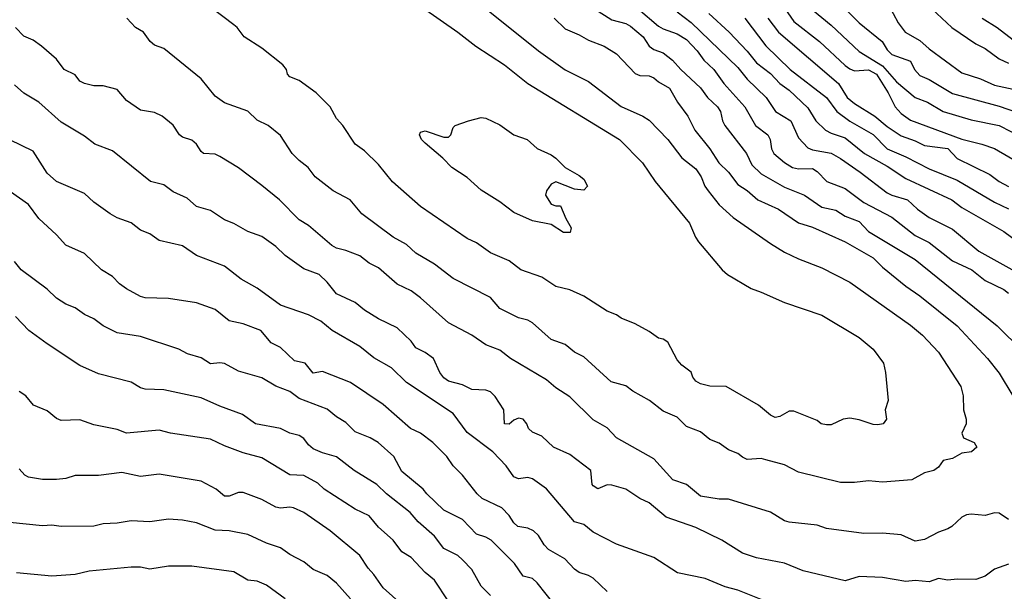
# Model space of a CAD drawing. Header units: metres. Extents: x -46681 to -43747, y -240911 to -237677.
# Tile 992 of 1056: x -44467 to -44361, y -238380 to -238319. Entities that reach past the tile are written whole.
import ezdxf

# ---------------------------------------------------------------- set-up
doc = ezdxf.new("R2010")
doc.units = ezdxf.units.M
doc.layers.add('CONTOUR_INDEX', color=1, linetype='Continuous')
doc.layers.add('CONTOUR_INTER', color=3, linetype='Continuous')

msp = doc.modelspace()

# ---------------------------------------------------------------- linework, layer by layer
at = {"layer": 'CONTOUR_INDEX'}
for points, elevation in [([(-44419.02, -238316.02), (-44410.96, -238322.52), (-44408.1, -238324.56), (-44405.6, -238325.81), (-44402.1, -238328.51), (-44399.77, -238329.52), (-44399.1, -238329.95), (-44397.08, -238332.02), (-44395.6, -238334.01), (-44394.1, -238335.19), (-44393.51, -238336.02), (-44393.13, -238337.02), (-44392.79, -238337.52), (-44391.6, -238339.03), (-44390.1, -238340.38), (-44386.1, -238343.2), (-44384.6, -238344.11), (-44383.1, -238344.84), (-44380.6, -238345.8), (-44377.6, -238347.35), (-44371.1, -238351.96), (-44369.8, -238353.02), (-44368.1, -238354.85), (-44365.69, -238358.52), (-44365.46, -238359.52), (-44365.43, -238361.02), (-44365.12, -238362.02), (-44365.12, -238362.52), (-44365.59, -238363.52), (-44365.43, -238364.02), (-44364.28, -238364.52), (-44363.99, -238365.02), (-44364.55, -238365.52), (-44365.6, -238365.68), (-44366.6, -238366.23), (-44367.6, -238366.45), (-44368.1, -238367.17), (-44368.59, -238367.52), (-44369.6, -238367.79), (-44370.94, -238368.52), (-44374.1, -238368.79), (-44375.6, -238368.65), (-44377.1, -238368.82), (-44378.6, -238368.81), (-44383.1, -238367.7), (-44384.6, -238366.93), (-44386.6, -238366.37), (-44387.1, -238366.26), (-44388.6, -238366.34), (-44389.1, -238366.11), (-44389.6, -238365.7), (-44390.6, -238365.3), (-44391.6, -238364.59), (-44392.6, -238364.2), (-44393.6, -238363.38), (-44395.1, -238362.83), (-44396.1, -238361.81), (-44397.6, -238361.16), (-44399.06, -238360.02), (-44400.83, -238359.02), (-44401.6, -238358.45), (-44403.17, -238358.02), (-44406.1, -238355.35), (-44407.1, -238354.83), (-44408.1, -238354.02), (-44409.6, -238353.49), (-44411.6, -238351.69), (-44412.1, -238351.41), (-44413.1, -238351.15), (-44415.1, -238350.15), (-44416.1, -238348.97), (-44420.1, -238346.94), (-44422.1, -238345.4), (-44424.1, -238344.22), (-44425.1, -238343.3), (-44426.51, -238342.52), (-44429.87, -238340.02), (-44431.12, -238338.52), (-44432.95, -238337.52), (-44434.87, -238336.02), (-44435.62, -238335.02), (-44436.6, -238334.3), (-44437.34, -238333.52), (-44438.6, -238331.62), (-44439.93, -238330.52), (-44441.1, -238329.95), (-44442.1, -238329), (-44444.6, -238328.1), (-44445.6, -238327.4), (-44447.08, -238325.52), (-44451.1, -238322.28), (-44452.1, -238321.9), (-44452.56, -238321.52), (-44453.26, -238320.52), (-44454.14, -238320.02), (-44455.07, -238319.02)], 125), ([(-44379.55, -238316.52), (-44376.61, -238319.52), (-44374.12, -238321.52), (-44373.6, -238322.41), (-44373.1, -238322.93), (-44371.1, -238323.64), (-44370.67, -238324.52), (-44370.1, -238325.18), (-44369.1, -238325.61), (-44366.6, -238327.11), (-44361.6, -238328.47), (-44358.6, -238329.5)], 115), ([(-44392.69, -238318.52), (-44390.53, -238320.52), (-44388.6, -238322.56), (-44387.6, -238323.82), (-44386.1, -238324.95), (-44385.1, -238326.02), (-44384.1, -238326.75), (-44382.1, -238328.64), (-44381.24, -238330.02), (-44380.19, -238331.02), (-44379.6, -238331.35), (-44378.1, -238331.85), (-44376.02, -238333.52), (-44373.6, -238334.88), (-44371.6, -238336.21), (-44366.66, -238338.52), (-44365.6, -238339.32), (-44361.1, -238341.89), (-44356.88, -238345.02)], 120), ([(-44409.15, -238382.02), (-44411.1, -238379.57), (-44411.6, -238379.13), (-44412.6, -238378.87), (-44413.52, -238377.52), (-44416.03, -238375.02), (-44416.6, -238374.68), (-44417.6, -238374.37), (-44419.1, -238372.77), (-44421.1, -238371.78), (-44422.93, -238370.02), (-44423.31, -238369.52), (-44425.6, -238367.65), (-44426.45, -238366.02), (-44428.14, -238364.52), (-44428.98, -238364.02), (-44430.6, -238363.37), (-44431.6, -238362.38), (-44432.6, -238361.77), (-44433.6, -238360.96), (-44436.6, -238359.8), (-44437.6, -238359.05), (-44439.1, -238358.48), (-44440.6, -238357.59), (-44443.1, -238356.87), (-44444.6, -238356.07), (-44445.1, -238355.99), (-44446.1, -238356.1), (-44447.1, -238355.44), (-44448.55, -238355.02), (-44449.48, -238354.52), (-44453.6, -238353.17), (-44456.1, -238352.75), (-44457.6, -238352.03), (-44458.6, -238351.25), (-44459.6, -238350.79), (-44460.6, -238350.09), (-44461.6, -238349.69), (-44462.6, -238349.05), (-44463.6, -238348.09), (-44466.39, -238346.02), (-44467.1, -238345.13)], 120), ([(-44438.1, -238381.29), (-44440.1, -238379.82), (-44441.1, -238379.4), (-44442.1, -238379.29), (-44443.6, -238378.41), (-44448.1, -238377.79), (-44450.6, -238377.78), (-44452.6, -238378.13), (-44453.6, -238377.91), (-44454.6, -238377.9), (-44459.1, -238378.32), (-44460.6, -238378.67), (-44463.1, -238378.85), (-44466.89, -238378.52)], 115)]:
    msp.add_lwpolyline(points, dxfattribs=dict(at, elevation=elevation))
at = {"layer": 'CONTOUR_INTER'}
for points, elevation in [([(-44425.29, -238316.52), (-44419.6, -238320.53), (-44417.67, -238322.02), (-44414.58, -238324.02), (-44412.1, -238326.01), (-44402.26, -238332.02), (-44399.8, -238334.52), (-44398.46, -238336.52), (-44394.79, -238341.02), (-44394.14, -238342.52), (-44393.8, -238343.02), (-44391.26, -238346.02), (-44390.7, -238346.52), (-44388.18, -238348.02), (-44387.1, -238348.39), (-44384.6, -238349.52), (-44380.6, -238350.87), (-44376.6, -238353.26), (-44375.1, -238354.51), (-44374, -238356.02), (-44373.76, -238357.02), (-44373.49, -238360.02), (-44373.8, -238361.02), (-44373.68, -238362.02), (-44374.02, -238362.52), (-44374.6, -238362.64), (-44375.1, -238362.6), (-44376.6, -238362.1), (-44377.6, -238361.91), (-44378.31, -238362.02), (-44379.6, -238362.62), (-44380.1, -238362.65), (-44380.65, -238362.52), (-44381.1, -238362.18), (-44383.6, -238361.17), (-44384.1, -238361.18), (-44385.1, -238361.73), (-44385.6, -238361.83), (-44386.1, -238361.59), (-44387.37, -238360.52), (-44390.84, -238358.52), (-44392.6, -238358.49), (-44393.6, -238358.24), (-44394.1, -238357.95), (-44394.42, -238357.52), (-44394.6, -238356.98), (-44395.6, -238356.24), (-44396.1, -238355.66), (-44397.1, -238353.77), (-44397.6, -238353.46), (-44398.1, -238353.33), (-44399.1, -238352.62), (-44400.6, -238351.8), (-44402.1, -238351.21), (-44402.6, -238350.85), (-44403.6, -238350.43), (-44406.1, -238348.83), (-44407.6, -238348.14), (-44409.1, -238347.81), (-44410.6, -238346.79), (-44412.83, -238346.02), (-44414.1, -238345.03), (-44416.1, -238344.18), (-44417.6, -238343.12), (-44418.6, -238342.64), (-44423.6, -238339.23), (-44426.6, -238336.59), (-44428.1, -238334.72), (-44429.6, -238333.23), (-44430.6, -238332.52), (-44431.93, -238330.52), (-44432.6, -238329.77), (-44433.29, -238328.52), (-44434.79, -238327.02), (-44436.6, -238325.69), (-44437.6, -238325.3), (-44437.83, -238325.02), (-44437.94, -238324.52), (-44438.34, -238324.02), (-44440.6, -238322.24), (-44442.49, -238321.02), (-44443.24, -238320.02), (-44443.6, -238319.74), (-44446.1, -238317.84)], 126), ([(-44385.21, -238317.02), (-44383.6, -238319.36), (-44380.86, -238321.52), (-44378.1, -238324.09), (-44377.6, -238324.47), (-44377.1, -238324.65), (-44375.6, -238324.55), (-44374.72, -238325.02), (-44373.47, -238327.02), (-44372.74, -238328.52), (-44372.1, -238329.24), (-44371.1, -238329.97), (-44365.6, -238332), (-44363.46, -238332.52), (-44362.1, -238332.99), (-44358.6, -238335.02)], 117), ([(-44373.47, -238317.52), (-44372.42, -238319.52), (-44371.68, -238320.52), (-44370.1, -238321.4), (-44369.1, -238322.32), (-44365.6, -238324.88), (-44363.6, -238325.53), (-44362.1, -238326.2), (-44360.1, -238326.64)], 114), ([(-44404.96, -238318.02), (-44403.1, -238319.21), (-44401.6, -238319.59), (-44401.1, -238319.86), (-44399.73, -238321.02), (-44399.1, -238322.03), (-44398.6, -238322.39), (-44397.6, -238322.74), (-44396.6, -238323.51), (-44395.71, -238324.52), (-44393.6, -238326.48), (-44392.86, -238327.52), (-44391.78, -238328.52), (-44391.45, -238329.02), (-44391.25, -238330.02), (-44391, -238330.52), (-44388.67, -238333.52), (-44388.1, -238334.75), (-44387.1, -238335.73), (-44384.6, -238337.14), (-44382.44, -238338.02), (-44380.6, -238339.28), (-44379.1, -238339.62), (-44378.1, -238340.24), (-44376.6, -238340.84), (-44375.6, -238341.89), (-44370.6, -238344.9), (-44361.8, -238352.02), (-44359.1, -238354.69)], 123), ([(-44400.27, -238318.02), (-44398.1, -238319.88), (-44397.6, -238320.17), (-44396.1, -238320.7), (-44395.1, -238321.31), (-44393.96, -238322.52), (-44393.24, -238323.52), (-44392.18, -238324.52), (-44391.1, -238326.04), (-44388.84, -238328.52), (-44387.7, -238330.52), (-44386.37, -238331.52), (-44386.12, -238332.02), (-44385.98, -238333.02), (-44385.72, -238333.52), (-44384.6, -238334.5), (-44383.73, -238335.02), (-44383.1, -238335.18), (-44381.6, -238335.15), (-44381.1, -238335.45), (-44380.06, -238336.52), (-44378.1, -238337.29), (-44376.1, -238338.8), (-44373.1, -238340.36), (-44370.6, -238342.32), (-44369.1, -238343.08), (-44366.6, -238345.05), (-44364.53, -238346.02), (-44363.1, -238347.16), (-44361.1, -238348.11), (-44360.59, -238348.52)], 122), ([(-44396.1, -238318.33), (-44394.6, -238319.5), (-44389.6, -238324.31), (-44388.6, -238325.57), (-44386.57, -238327.52), (-44385.56, -238329.02), (-44383.93, -238330.02), (-44383.1, -238331.87), (-44382.1, -238332.93), (-44381.6, -238333.14), (-44379.6, -238333.5), (-44378.6, -238334.06), (-44376.47, -238335.52), (-44373.6, -238337.75), (-44373.1, -238338.02), (-44371.41, -238338.52), (-44370.33, -238339.52), (-44369.1, -238340.38), (-44366.6, -238341.66), (-44363.77, -238344.02), (-44359.6, -238346.32)], 121), ([(-44381.6, -238318.13), (-44379.6, -238319.77), (-44376.6, -238322.61), (-44374.1, -238324.12), (-44372.6, -238325.84), (-44370.6, -238327.51), (-44369.28, -238328.02), (-44367.61, -238329.02), (-44364.6, -238329.94), (-44361.6, -238330.54), (-44359.1, -238331.82)], 116), ([(-44368.8, -238318.02), (-44366.66, -238320.02), (-44364.1, -238321.78), (-44363.1, -238322.29), (-44361.6, -238323.37), (-44360.6, -238323.86)], 113), ([(-44409.27, -238319.02), (-44408.1, -238320.16), (-44406.6, -238320.8), (-44405.6, -238321.39), (-44403.93, -238322.02), (-44402.6, -238322.86), (-44400.6, -238324.95), (-44400.1, -238325.18), (-44399.1, -238325.22), (-44398.6, -238325.41), (-44398.1, -238325.84), (-44396.91, -238326.52), (-44396.05, -238328.02), (-44394.96, -238329.52), (-44394.19, -238331.02), (-44392.6, -238333.03), (-44391.64, -238334.52), (-44390.61, -238335.52), (-44389.6, -238336.85), (-44388.6, -238337.51), (-44387.46, -238338.52), (-44385.25, -238339.52), (-44383.1, -238340.96), (-44381.6, -238341.45), (-44378.1, -238343.02), (-44375.1, -238344.74), (-44374.1, -238345.71), (-44371.6, -238347.76), (-44370.1, -238348.8), (-44366.09, -238352.02), (-44362.85, -238355.52), (-44361.6, -238357.11), (-44360.13, -238359.52)], 124), ([(-44388.84, -238319.02), (-44386.6, -238322), (-44383.97, -238324.52), (-44380.1, -238327.51), (-44379, -238329.02), (-44377.6, -238330.08), (-44375.1, -238331.51), (-44373.6, -238333.02), (-44371.6, -238333.88), (-44369.1, -238335.18), (-44366.1, -238336.4), (-44362.1, -238338.76), (-44360.6, -238339.47)], 119), ([(-44386.37, -238319.02), (-44385.24, -238320.52), (-44378.82, -238326.02), (-44377.87, -238327.52), (-44377.1, -238328.18), (-44374.93, -238329.52), (-44373.6, -238330.63), (-44372.1, -238331.64), (-44370.6, -238332.16), (-44369.6, -238332.68), (-44367.1, -238332.99), (-44366.1, -238334.07), (-44362.6, -238335.78), (-44361.6, -238336.55), (-44360.6, -238337.06)], 118), ([(-44363.42, -238319.02), (-44361.8, -238320.02), (-44360.1, -238321.34)], 112), ([(-44360.6, -238372.77), (-44361.6, -238372.09), (-44362.1, -238372.08), (-44363.1, -238372.37), (-44364.6, -238372.21), (-44365.1, -238372.28), (-44365.61, -238372.52), (-44366.65, -238373.52), (-44367.1, -238373.78), (-44368.1, -238374.13), (-44369.6, -238374.93), (-44370.6, -238375.11), (-44372.1, -238374.43), (-44374.1, -238374.24), (-44376.1, -238374.29), (-44380.1, -238373.76), (-44381.1, -238373.38), (-44384.1, -238373.08), (-44384.6, -238372.92), (-44386.1, -238371.99), (-44390.6, -238370.61), (-44391.6, -238370.61), (-44393.6, -238370.27), (-44395.1, -238369.03), (-44396.56, -238368.52), (-44398.6, -238366.29), (-44402.59, -238364.02), (-44403.6, -238362.96), (-44405.1, -238362.11), (-44407.6, -238359.64), (-44409.1, -238358.67), (-44410.1, -238357.79), (-44413.94, -238355.52), (-44415.1, -238354.61), (-44416.6, -238354.04), (-44418.1, -238353.02), (-44420.6, -238351.71), (-44423.6, -238349), (-44424.6, -238348.25), (-44426.1, -238347.53), (-44428.1, -238345.79), (-44429.1, -238345.28), (-44430.1, -238344.51), (-44431.6, -238343.93), (-44432.6, -238343.68), (-44433.1, -238343.4), (-44435.6, -238341.25), (-44436.6, -238340.64), (-44438.7, -238338.52), (-44440.6, -238336.97), (-44443.1, -238335.07), (-44445.1, -238333.86), (-44445.6, -238333.6), (-44446.84, -238333.52), (-44447.1, -238333.33), (-44447.6, -238332.52), (-44448.1, -238332.11), (-44449.1, -238331.78), (-44449.42, -238331.52), (-44450.1, -238330.49), (-44451.26, -238329.52), (-44452.1, -238329.14), (-44453.6, -238328.87), (-44455.1, -238327.85), (-44456.1, -238326.67), (-44457.6, -238326.27), (-44458.6, -238326.28), (-44459.6, -238326.03), (-44460.1, -238325.76), (-44460.6, -238325.08), (-44461.77, -238324.52), (-44462.6, -238323.43), (-44464.22, -238322.02), (-44465.1, -238321.39), (-44466.1, -238320.95), (-44466.99, -238320.02)], 124), ([(-44360.6, -238377.56), (-44362.1, -238378.11), (-44363.1, -238378.87), (-44364.1, -238379.23), (-44366.1, -238379.17), (-44367.1, -238379.29), (-44368.1, -238379.11), (-44369.1, -238379.46), (-44370.6, -238379.34), (-44371.6, -238379.44), (-44374.1, -238379.02), (-44376.6, -238378.91), (-44378.1, -238379.36), (-44382.6, -238378.3), (-44384.6, -238377.47), (-44387.6, -238376.89), (-44389.1, -238376.38), (-44391.3, -238375.02), (-44394.1, -238373.66), (-44397.28, -238372.52), (-44399.1, -238371), (-44400.1, -238370.53), (-44401.6, -238369.53), (-44403.1, -238369.1), (-44403.6, -238369.06), (-44404.6, -238369.49), (-44405.1, -238369.19), (-44405.21, -238369.02), (-44405.33, -238367.52), (-44407.6, -238365.83), (-44409.33, -238365.02), (-44410.6, -238363.84), (-44411.6, -238363.43), (-44412.04, -238363.02), (-44412.21, -238362.52), (-44412.59, -238362.02), (-44413.1, -238361.91), (-44413.6, -238362.12), (-44414.1, -238362.57), (-44414.6, -238362.54), (-44414.66, -238361.02), (-44415.6, -238359.6), (-44416.1, -238359.09), (-44416.6, -238358.92), (-44418.1, -238358.83), (-44419.1, -238358.36), (-44420.6, -238357.95), (-44421.1, -238357.58), (-44421.53, -238357.02), (-44422.21, -238355.52), (-44423.1, -238354.89), (-44424.1, -238354.39), (-44424.6, -238353.67), (-44426.1, -238352.24), (-44428.1, -238351.26), (-44429.6, -238350.32), (-44430.6, -238349.51), (-44432.6, -238348.58), (-44433.6, -238347.32), (-44434.46, -238346.52), (-44436.1, -238345.89), (-44438.1, -238344.49), (-44439.1, -238343.49), (-44440.6, -238342.43), (-44442.1, -238341.89), (-44443.6, -238341.04), (-44444.6, -238340.66), (-44446.1, -238339.66), (-44447.6, -238339.21), (-44448.6, -238338.34), (-44450.1, -238337.66), (-44451.1, -238336.91), (-44452.53, -238336.52), (-44456.6, -238333.25), (-44458.5, -238332.52), (-44459.6, -238331.68), (-44462.1, -238330.19), (-44464.5, -238328.02), (-44466.1, -238327.08), (-44467.1, -238326.18)], 123), ([(-44418.45, -238330.02), (-44417.1, -238329.68), (-44416.6, -238329.74), (-44415.1, -238330.46), (-44413.6, -238331.52), (-44412.18, -238332.02), (-44411.1, -238332.99), (-44409.6, -238333.67), (-44409.1, -238334.02), (-44408.1, -238335.04), (-44406.6, -238335.88), (-44406.1, -238336.29), (-44405.71, -238337.02), (-44406.1, -238337.46), (-44407.1, -238337.37), (-44409.1, -238336.56), (-44409.6, -238336.82), (-44410.1, -238337.54), (-44410.19, -238338.02), (-44409.6, -238338.98), (-44409.1, -238339.15), (-44408.6, -238339.15), (-44408.04, -238340.52), (-44407.45, -238341.52), (-44407.57, -238342.02), (-44408.29, -238342.02), (-44409.6, -238341.14), (-44411.6, -238340.76), (-44413.6, -238339.86), (-44415.1, -238338.7), (-44417.1, -238337.47), (-44418.6, -238336.09), (-44420.25, -238335.02), (-44421.22, -238334.02), (-44423.1, -238332.44), (-44423.48, -238332.02), (-44423.7, -238331.52), (-44423.6, -238331.23), (-44423.1, -238331.1), (-44421.1, -238331.78), (-44420.6, -238331.77), (-44420.33, -238331.52), (-44420.1, -238330.74), (-44419.87, -238330.52), (-44418.45, -238330.02)], 127), ([(-44387.1, -238381.36), (-44389.6, -238380.38), (-44390.96, -238380.02), (-44393.1, -238379.11), (-44396.07, -238378.52), (-44398.6, -238376.88), (-44402.6, -238375.43), (-44405.1, -238374.15), (-44406.1, -238373.32), (-44407.1, -238373.04), (-44410.1, -238369.5), (-44411.6, -238368.43), (-44412.1, -238368.29), (-44413.1, -238368.41), (-44413.6, -238368.21), (-44414.43, -238367.02), (-44415.84, -238365.52), (-44418.6, -238363.45), (-44420.1, -238361.43), (-44425.1, -238358.1), (-44426.69, -238356.52), (-44428.6, -238355.45), (-44430.1, -238354.22), (-44433.06, -238352.52), (-44434.26, -238351.52), (-44435.6, -238350.83), (-44438.6, -238349.79), (-44441.1, -238347.99), (-44442.82, -238347.02), (-44444.6, -238345.61), (-44447.6, -238344.46), (-44449.1, -238343.43), (-44451.6, -238342.88), (-44452.6, -238342.15), (-44453.6, -238341.76), (-44454.6, -238340.98), (-44456.1, -238340.43), (-44456.84, -238340.02), (-44458.6, -238338.76), (-44459.6, -238337.83), (-44462.6, -238336.53), (-44463.6, -238335.63), (-44465.1, -238333.28), (-44467.6, -238332.05)], 122), ([(-44403.6, -238380.51), (-44405.1, -238379.08), (-44405.6, -238378.79), (-44406.6, -238378.48), (-44407.1, -238378.13), (-44408.14, -238377.02), (-44409.87, -238376.02), (-44410.34, -238375.52), (-44410.96, -238374.52), (-44411.48, -238374.02), (-44412.1, -238373.73), (-44413.15, -238373.52), (-44413.6, -238373.15), (-44414.1, -238372.35), (-44414.87, -238371.52), (-44416.99, -238370.52), (-44417.54, -238370.02), (-44419.09, -238368.02), (-44420.09, -238367.02), (-44420.77, -238366.02), (-44422.28, -238364.52), (-44423.6, -238363.51), (-44424.65, -238363.02), (-44427.6, -238360.45), (-44431.1, -238358.11), (-44434.1, -238356.92), (-44435.1, -238357.08), (-44435.95, -238356.02), (-44437.1, -238355.76), (-44438.6, -238354.35), (-44439.6, -238353.84), (-44440.7, -238352.52), (-44442.6, -238351.81), (-44444.1, -238351.49), (-44445.6, -238350.26), (-44447.6, -238349.54), (-44450.6, -238349.1), (-44453.1, -238349), (-44453.6, -238348.87), (-44455.1, -238348.06), (-44455.84, -238347.52), (-44456.6, -238346.72), (-44457.79, -238346.02), (-44459.6, -238344.25), (-44461.6, -238343.38), (-44462.6, -238342.27), (-44464.48, -238340.52), (-44465.6, -238339.02), (-44469.14, -238336.52)], 121), ([(-44416.1, -238380.94), (-44417.1, -238379.95), (-44418.1, -238378.16), (-44419.1, -238377.11), (-44419.6, -238376.66), (-44421.1, -238375.9), (-44422.1, -238374.57), (-44423.83, -238373.02), (-44424.7, -238372.02), (-44427.24, -238370.02), (-44428.27, -238369.02), (-44430.69, -238367.52), (-44432.6, -238366.05), (-44434.1, -238365.63), (-44435.1, -238365.19), (-44435.6, -238364.78), (-44436.1, -238364.09), (-44436.6, -238363.78), (-44437.6, -238363.51), (-44438.6, -238363.03), (-44441.26, -238362.52), (-44442.66, -238361.52), (-44445.1, -238360.63), (-44447.1, -238359.73), (-44451.1, -238358.88), (-44453.1, -238358.8), (-44453.6, -238358.65), (-44454.6, -238358.05), (-44458.1, -238357.16), (-44460.1, -238356.26), (-44463.6, -238353.96), (-44465.56, -238352.52), (-44466.99, -238351.02)], 119), ([(-44420.63, -238381.52), (-44422.1, -238379.29), (-44423.1, -238378.48), (-44424.6, -238376.88), (-44425.6, -238376.26), (-44426.51, -238375.02), (-44428.1, -238373.6), (-44429.1, -238372.41), (-44430.6, -238371.69), (-44433.91, -238369.52), (-44434.6, -238368.88), (-44436.1, -238368.05), (-44437.6, -238367.99), (-44440.6, -238366.19), (-44442.6, -238365.65), (-44444.6, -238364.9), (-44446.1, -238364.16), (-44450.37, -238363.52), (-44451.6, -238363.19), (-44455.1, -238363.53), (-44456.1, -238363.14), (-44458.6, -238362.62), (-44460.1, -238362.11), (-44462.1, -238362.17), (-44462.6, -238361.94), (-44463.6, -238361.15), (-44465.06, -238360.52), (-44465.87, -238359.52), (-44466.6, -238359.05)], 118), ([(-44424.92, -238382.52), (-44427.6, -238380.1), (-44428.6, -238378.68), (-44429.21, -238378.02), (-44430.1, -238376.65), (-44433.26, -238374.02), (-44436.1, -238372.04), (-44437.22, -238371.52), (-44437.6, -238371.45), (-44438.6, -238371.58), (-44439.1, -238371.46), (-44440.6, -238370.63), (-44442.6, -238369.89), (-44443.1, -238369.9), (-44444.1, -238370.29), (-44444.6, -238370.28), (-44445.5, -238369.52), (-44447.1, -238368.66), (-44451.6, -238367.91), (-44453.6, -238368.18), (-44455.6, -238367.73), (-44458.1, -238368.05), (-44460.6, -238368.08), (-44461.6, -238368.4), (-44462.6, -238368.51), (-44464.1, -238368.48), (-44465.6, -238368.25), (-44466, -238368.02), (-44466.6, -238367.36)], 117), ([(-44431.1, -238381.3), (-44432.6, -238379.63), (-44433.6, -238378.81), (-44435.1, -238378.14), (-44436.1, -238377.33), (-44437.6, -238376.53), (-44438.6, -238375.82), (-44440.1, -238375.32), (-44442.1, -238374.39), (-44444.1, -238374.01), (-44445.6, -238373.93), (-44447.6, -238373.14), (-44449.1, -238372.85), (-44450.6, -238372.75), (-44452.6, -238373.03), (-44454.6, -238372.92), (-44456.1, -238373.18), (-44457.6, -238373.25), (-44458.6, -238373.51), (-44462.1, -238373.54), (-44463.1, -238373.39), (-44464.1, -238373.47), (-44467.6, -238373.12)], 116)]:
    msp.add_lwpolyline(points, dxfattribs=dict(at, elevation=elevation))

doc.saveas('drawing.dxf')
